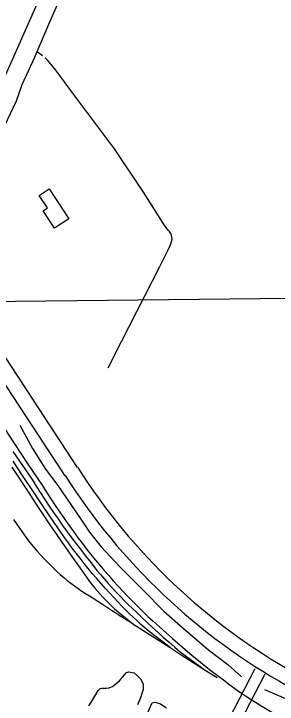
# Model space of a CAD drawing. Extents: x 3677843 to 3715951, y 511991 to 537744.
# Drawn here: x 3705217 to 3705927, y 528703 to 530562 of the extents above; entities that cross this region are included whole.
import ezdxf

# ---------------------------------------------------------------- set-up
doc = ezdxf.new("R2010")
doc.units = 0
for name, color, linetype in [('V-BLDG-OTLN', 7, 'Continuous'), ('V-GRID-MAJR', 7, 'Continuous'), ('V-RAIL-TRAK', 7, 'Continuous'), ('V-ROAD-CNTR', 7, 'Continuous'), ('V-SITE-VEGE', 7, 'Continuous'), ('V-TOPO-SHOR', 7, 'Continuous')]:
    doc.layers.add(name, color=color, linetype=linetype)

msp = doc.modelspace()

# ---------------------------------------------------------------- linework, layer by layer
at = {"layer": 'V-BLDG-OTLN'}
msp.add_lwpolyline([(3705312.230336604, 530090.8207921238), (3705365.271230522, 530010.5759526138), (3705326.764307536, 529985.1230035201), (3705296.130368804, 530031.4689108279), (3705308.018345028, 530039.3268951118), (3705285.611389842, 530073.225827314)], close=True, dxfattribs=at)
at = {"layer": 'V-GRID-MAJR'}
msp.add_spline([(3681966.5640000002, 529526.479), (3687244.413, 529585.207), (3692522.254, 529644.703), (3697800.0870000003, 529704.966), (3703077.91, 529765.996), (3708355.725, 529827.795), (3713633.5300000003, 529890.361), (3713633.531, 529890.361)], degree=3, dxfattribs=at)
at = {"layer": 'V-RAIL-TRAK'}
for points in [[(3705179.3570000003, 529463.748), (3705217.316, 529406.557), (3705255.448, 529349.481), (3705293.7460000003, 529292.5160000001), (3705305.274, 529274.373), (3705316.974, 529256.338), (3705328.842, 529238.414), (3705340.88, 529220.605), (3705353.086, 529202.908), (3705365.458, 529185.328), (3705377.9960000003, 529167.867), (3705390.698, 529150.524), (3705401.986, 529135.685), (3705413.435, 529120.97), (3705425.045, 529106.382), (3705436.811, 529091.919), (3705448.734, 529077.587), (3705460.815, 529063.384), (3705473.048, 529049.314), (3705485.434, 529035.38), (3705498.261, 529021.16), (3705511.2660000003, 529007.105), (3705524.449, 528993.218), (3705537.808, 528979.498), (3705551.339, 528965.948), (3705565.042, 528952.573), (3705578.915, 528939.3740000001), (3705592.954, 528926.35), (3705619.12, 528903.0380000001), (3705645.426, 528879.881), (3705671.87, 528856.884), (3705698.453, 528834.049)], [(3705214.5840000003, 529383.843), (3705240.369, 529345.795), (3705266.3370000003, 529307.876), (3705277.585, 529289.948), (3705289.004, 529272.131), (3705300.598, 529254.426), (3705312.366, 529236.835), (3705324.304, 529219.36), (3705336.412, 529202.003), (3705348.687, 529184.763), (3705361.133, 529167.6460000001), (3705373.7430000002, 529150.649), (3705386.52, 529133.778), (3705399.4590000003, 529117.029), (3705412.562, 529100.412), (3705422.018, 529087.995), (3705431.646, 529075.713), (3705441.447, 529063.566), (3705451.417, 529051.561), (3705461.559, 529039.697), (3705471.864, 529027.976), (3705482.336, 529016.403), (3705492.969, 529004.977), (3705503.7600000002, 528993.705), (3705514.71, 528982.584), (3705525.819, 528971.621), (3705537.079, 528960.814), (3705548.488, 528950.167), (3705562.683, 528936.404), (3705577.0270000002, 528922.795), (3705591.521, 528909.348), (3705606.16, 528896.06), (3705620.946, 528882.935), (3705635.876, 528869.973), (3705650.948, 528857.175), (3705666.1580000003, 528844.545), (3705732.738, 528795.104)], [(3705638.561, 528855.453), (3705581.811, 528899.327), (3705570.867, 528908.527), (3705560.08, 528917.908), (3705549.451, 528927.473), (3705538.987, 528937.2170000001), (3705528.69, 528947.133), (3705518.561, 528957.224), (3705508.605, 528967.484), (3705498.822, 528977.9130000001), (3705486.772, 528990.479), (3705474.869, 529003.189), (3705463.115, 529016.0380000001), (3705451.515, 529029.025), (3705440.069, 529042.148), (3705428.7800000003, 529055.405), (3705417.648, 529068.795), (3705406.6720000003, 529082.314), (3705395.859, 529095.962), (3705385.205, 529109.736), (3705374.717, 529123.634), (3705364.393, 529137.657), (3705354.235, 529151.8), (3705344.2430000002, 529166.063), (3705318.1, 529204.1140000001), (3705292.146, 529242.297), (3705266.382, 529280.607), (3705240.807, 529319.044), (3705215.424, 529357.608)], [(3705211.5330000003, 529341.091), (3705255.579, 529275.174), (3705275.043, 529245.386), (3705294.7060000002, 529215.731), (3705314.568, 529186.205), (3705334.626, 529156.814), (3705354.88, 529127.556), (3705375.33, 529098.438), (3705395.972, 529069.454), (3705402.122, 529060.238), (3705408.448, 529051.145), (3705414.95, 529042.177), (3705421.625, 529033.336), (3705428.471, 529024.626), (3705435.484, 529016.051), (3705442.664, 529007.613), (3705450.004, 528999.316), (3705457.506, 528991.1630000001), (3705465.163, 528983.16), (3705472.974, 528975.306), (3705480.9390000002, 528967.603), (3705489.049, 528960.058), (3705538.293, 528919.909)], [(3705216.382, 529200.578), (3705230.448, 529180.007), (3705244.7060000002, 529159.575), (3705259.159, 529139.275), (3705269.219, 529127.503), (3705279.455, 529115.885), (3705289.865, 529104.42), (3705300.447, 529093.115), (3705311.199, 529081.97), (3705322.114, 529070.986), (3705333.196, 529060.171), (3705342.361, 529052.153), (3705351.679, 529044.3150000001), (3705361.149, 529036.66), (3705370.769, 529029.189), (3705380.528, 529021.908), (3705390.4280000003, 529014.818), (3705400.465, 529007.92), (3705410.633, 529001.221), (3705420.93, 528994.721), (3705431.3510000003, 528988.419), (3705455.99, 528972.16), (3705480.7770000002, 528956.1240000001), (3705505.7090000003, 528940.316), (3705530.785, 528924.736), (3705538.293, 528919.909), (3705638.561, 528855.453), (3705668.1750000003, 528836.23), (3705700.399, 528815.574), (3705732.738, 528795.104), (3705765.1950000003, 528774.817)], [(3705698.453, 528834.049), (3705714.958, 528820.585), (3705731.592, 528807.282), (3705748.35, 528794.138), (3705765.236, 528781.153), (3705782.245, 528768.333), (3705799.376, 528755.674), (3705816.627, 528743.181), (3705833.9960000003, 528730.852), (3705847.5840000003, 528721.964), (3705868.654, 528708.441), (3705886.1580000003, 528697.509), (3705903.775, 528686.761), (3705921.505, 528676.197), (3705939.345, 528665.8200000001), (3705957.291, 528655.631)]]:
    msp.add_lwpolyline(points, dxfattribs=at)
at = {"layer": 'V-ROAD-CNTR'}
for points in [[(3705389.300182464, 529340.523292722), (3705089.2727825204, 529796.464380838), (3704454.40905225, 530753.6554664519), (3703970.2390205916, 531486.5360006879), (3703583.2717945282, 532071.85383005)], [(3705355.8862492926, 529318.5353366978), (3705055.898849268, 529774.4164249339), (3704421.055118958, 530731.577510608), (3703936.869087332, 531464.482044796), (3703549.903861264, 532049.7938741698)], [(3705867.484226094, 528798.036377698), (3705610.072740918, 528301.1243715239), (3705451.044058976, 527999.875974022), (3705187.2955864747, 527492.7019883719), (3704999.854961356, 527140.5716926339)], [(3705894.122172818, 528784.236405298), (3705636.65668775, 528287.222399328), (3705607.188746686, 528231.400510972)]]:
    msp.add_lwpolyline(points, dxfattribs=at)
for radius in [1647.4801447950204, 1687.4800647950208]:
    msp.add_arc((3706779.2330170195, 530224.9925299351), radius, 212.48073492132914, 240.80218769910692, dxfattribs=at)
at = {"layer": 'V-SITE-VEGE'}
for points in [[(3705419.296, 528698.314), (3705426.608, 528709.664), (3705445.058, 528740.179), (3705448.146, 528743.316), (3705450.469, 528745.285), (3705454.3540000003, 528746.483), (3705459.806, 528746.137), (3705466.038, 528746.186), (3705474.203, 528747.417), (3705483.521, 528750.9940000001), (3705492.035, 528757.681), (3705502.095, 528766.326), (3705519.835, 528787.492), (3705526.826, 528789.884), (3705541.644, 528787.273), (3705550.268, 528779.943), (3705558.904, 528771.055)], [(3705558.904, 528771.055), (3705562.458, 528764.853), (3705566.019, 528757.485), (3705566.134, 528743.077), (3705558.912, 528720.436), (3705550.495, 528701.289)], [(3705436.7430000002, 528360.855), (3705589.4050000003, 528705.101), (3705590.56, 528706.665), (3705597.5500000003, 528709.058), (3705611.2120000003, 528704.882), (3705628.823, 528693.728)]]:
    msp.add_lwpolyline(points, dxfattribs=at)
at = {"layer": 'V-TOPO-SHOR'}
for points in [[(3705354.434, 530633.649), (3705319.395, 530553.65), (3705279.238, 530459.569), (3705272.784, 530444.451), (3705239.007, 530371.018), (3705223.3540000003, 530327.098), (3705174.577, 530226.537), (3705126.903, 530119.165), (3705075.259, 530016.7440000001), (3705073.203, 530011.221), (3705071.128, 530008.319), (3705070.35, 530007.264), (3705068.5270000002, 530005.415), (3705065.398, 530003.291), (3705063.045, 530002.486), (3705059.6410000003, 530001.6730000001), (3705057.286, 530001.13), (3705054.1380000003, 530001.106), (3705051.25, 530001.346), (3705048.625, 530001.849), (3705046.525, 530002.093), (3705045.215, 530002.085), (3705039.54, 530003.903)], [(3705284.028, 530598.233), (3705194.342, 530398.1190000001), (3705131.026, 530250.208), (3705066.95, 530099.432), (3705045.9990000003, 530052.73), (3705040.347, 530044.106), (3705037.514, 530040.704), (3705035.186, 530039.127), (3705031.3030000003, 530037.0160000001), (3705028.972, 530035.957), (3705027.4220000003, 530034.6460000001), (3705025.615, 530032.811), (3705024.335, 530030.462), (3705023.3170000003, 530027.593), (3705023.092, 530023.171), (3705023.893, 530020.578), (3705025.74, 530016.953), (3705027.061, 530014.363), (3705028.9, 530011.778), (3705030.477, 530009.71), (3705033.097, 530007.131), (3705034.669, 530005.583), (3705039.54, 530003.903)], [(3705294.579, 530448.879), (3705291.026, 530451.6950000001), (3705283.424, 530456.849), (3705279.238, 530459.569)], [(3705471.328, 529608.682), (3705507.538, 529679.902), (3705611.0500000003, 529881.779), (3705632.878, 529924.982), (3705639.798, 529940.422), (3705643.855, 529955.319), (3705643.548, 529961.053), (3705642.205, 529966.257), (3705640.343, 529970.939), (3705637.177, 529975.606), (3705634.543, 529978.715), (3705630.068, 529983.897), (3705622.687, 529994.01), (3705566.971, 530081.979), (3705488.605, 530198.457), (3705385.826, 530335.083), (3705328.091, 530414.431), (3705307.828, 530437.483), (3705303.623, 530441.623), (3705301.95, 530443.034)], [(3705233.1040000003, 529454.357), (3705267.748, 529391.822), (3705302.728, 529336.354), (3705336.049, 529292.256), (3705396.4080000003, 529204.405), (3705421.434, 529166.523), (3705452.756, 529127.122), (3705503.823, 529072.5650000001), (3705564.757, 529011.412), (3705621.737, 528953.763), (3705673.5270000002, 528907.453), (3705742.288, 528849.11), (3705794.41, 528810.264), (3705831.571, 528777.188)], [(3705893.2630000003, 528743.128), (3705981.304, 528705.349), (3706069.188, 528661.679), (3706159.392, 528621.954), (3706288.59, 528566.05), (3706430.799, 528502.785), (3706569.4450000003, 528443.422), (3706672.648, 528398.302), (3706811.6780000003, 528339.725), (3706964.109, 528274.58), (3707054.71, 528234.466), (3707101.562, 528216.776)]]:
    msp.add_lwpolyline(points, dxfattribs=at)

doc.saveas('drawing.dxf')
